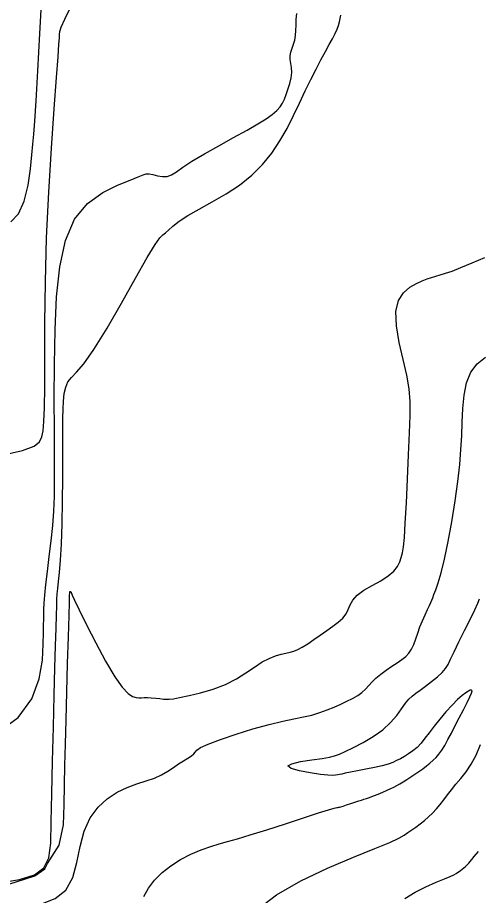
# Model space of a CAD drawing. Extents: x 2566142 to 2571431, y 418755 to 421584.
# Drawn here: x 2567182.2 to 2567284, y 419469.3 to 419663.5 of the extents above; entities that cross this region are included whole.
import ezdxf

# ---------------------------------------------------------------- set-up
doc = ezdxf.new("R2010")
doc.units = 0
doc.layers.add('Contour_ADS_Major', color=7, linetype='Continuous')
doc.layers.add('Contour_ADS_Minor', color=7, linetype='Continuous')

msp = doc.modelspace()

# ---------------------------------------------------------------- linework, layer by layer
at = {"layer": 'Contour_ADS_Major'}
for points in [[(2567177.48, 419505.21), (2567182.26, 419508.69), (2567185.33, 419512.81), (2567186.96, 419517.2), (2567187.63, 419521.39), (2567187.79, 419524.91), (2567187.86, 419527.44), (2567187.9, 419529.15), (2567187.93, 419530.37), (2567187.95, 419531.4), (2567187.98, 419532.55), (2567188.04, 419533.96), (2567188.17, 419535.76), (2567188.4, 419538.08), (2567188.75, 419540.99), (2567189.17, 419544.3), (2567189.59, 419547.77), (2567189.94, 419551.14), (2567190.17, 419554.29), (2567190.29, 419557.54), (2567190.33, 419561.34), (2567190.32, 419566.12), (2567190.28, 419572.19), (2567190.26, 419579.23), (2567190.3, 419586.8), (2567190.45, 419594.44), (2567190.77, 419601.72), (2567191.46, 419608.38), (2567192.71, 419614.19), (2567194.73, 419618.92), (2567197.62, 419622.41), (2567200.97, 419624.84), (2567204.27, 419626.46), (2567207.01, 419627.53), (2567208.83, 419628.27), (2567209.92, 419628.74), (2567210.6, 419628.96), (2567211.23, 419628.95), (2567212.06, 419628.77), (2567213.07, 419628.53), (2567214.15, 419628.35), (2567215.2, 419628.38), (2567216.17, 419628.72), (2567217.26, 419629.4), (2567218.68, 419630.41), (2567220.7, 419631.75), (2567223.43, 419633.37), (2567226.62, 419635.17), (2567229.89, 419636.97), (2567232.86, 419638.62), (2567235.26, 419640), (2567237.09, 419641.14), (2567238.45, 419642.11), (2567239.45, 419642.97), (2567240.17, 419643.78), (2567240.69, 419644.59), (2567241.11, 419645.47), (2567241.5, 419646.48), (2567241.91, 419647.64), (2567242.3, 419648.9), (2567242.61, 419650.17), (2567242.76, 419651.37), (2567242.71, 419652.44), (2567242.55, 419653.39), (2567242.39, 419654.26), (2567242.36, 419655.08), (2567242.52, 419655.9), (2567242.82, 419656.73), (2567243.16, 419657.6), (2567243.44, 419658.53), (2567243.6, 419659.54), (2567243.67, 419660.63), (2567243.7, 419661.81), (2567243.74, 419663.07), (2567243.86, 419664.42)], [(2567235.04, 419466.16), (2567239.35, 419469.42), (2567244.76, 419472.52), (2567250.68, 419475.33), (2567256.39, 419477.75), (2567261.14, 419479.68), (2567264.39, 419481.06), (2567266.39, 419481.99), (2567267.59, 419482.65), (2567268.43, 419483.21), (2567269.28, 419483.8), (2567270.18, 419484.44), (2567271.12, 419485.13), (2567272.06, 419485.88), (2567272.97, 419486.68), (2567273.86, 419487.54), (2567274.72, 419488.45), (2567275.56, 419489.42), (2567276.37, 419490.45), (2567277.19, 419491.54), (2567278.07, 419492.7), (2567279.03, 419493.91), (2567280.12, 419495.21), (2567281.27, 419496.66), (2567282.42, 419498.34), (2567283.49, 419500.34), (2567284.45, 419502.72)]]:
    msp.add_lwpolyline(points, dxfattribs=at)
at = {"layer": 'Contour_ADS_Minor'}
for points in [[(2567180.64, 419618.32), (2567182.37, 419620.1), (2567183.62, 419622.93), (2567184.46, 419626.43), (2567184.98, 419630.03), (2567185.31, 419633.17), (2567185.55, 419635.52), (2567185.75, 419637.71), (2567185.97, 419640.61), (2567186.26, 419645.08), (2567186.64, 419651.72), (2567187.11, 419660.03), (2567187.61, 419669.28), (2567188.1, 419678.72), (2567188.56, 419687.65), (2567189, 419695.71)], [(2567187.99, 419574.13), (2567188.12, 419577.2), (2567188.18, 419581.77), (2567188.19, 419588.11), (2567188.21, 419595.99), (2567188.31, 419605.01), (2567188.57, 419614.79), (2567189.04, 419624.89), (2567189.63, 419634.64), (2567190.24, 419643.33), (2567190.75, 419650.24), (2567191.1, 419654.86), (2567191.3, 419657.6), (2567191.4, 419659.04), (2567191.44, 419659.78), (2567191.51, 419660.41), (2567191.81, 419661.4), (2567192.6, 419663.17), (2567194.1, 419666.18)], [(2567178.14, 419472.12), (2567182.56, 419472.87), (2567185.88, 419473.91), (2567187.96, 419475.39), (2567189.04, 419477.61), (2567189.47, 419480.89), (2567189.61, 419485.57), (2567189.74, 419491.8), (2567189.9, 419499.05), (2567190.08, 419506.56), (2567190.26, 419513.62), (2567190.42, 419519.64), (2567190.55, 419524.54), (2567190.66, 419528.41), (2567190.74, 419531.31), (2567190.8, 419533.36), (2567190.85, 419534.83), (2567190.92, 419536.01), (2567191.04, 419537.22), (2567191.21, 419538.73), (2567191.43, 419540.74), (2567191.65, 419543.45), (2567191.84, 419547.02), (2567191.98, 419551.53), (2567192.08, 419556.57), (2567192.14, 419561.62), (2567192.17, 419566.17), (2567192.18, 419569.81), (2567192.18, 419572.65), (2567192.19, 419574.93), (2567192.23, 419576.88), (2567192.31, 419578.69), (2567192.48, 419580.34), (2567192.79, 419581.78), (2567193.29, 419582.96), (2567194.05, 419583.9), (2567195.18, 419585.05), (2567196.8, 419586.93), (2567199.03, 419590.09), (2567201.92, 419594.8), (2567205.13, 419600.37), (2567208.24, 419605.89), (2567210.81, 419610.43), (2567212.55, 419613.29), (2567213.61, 419614.79), (2567214.27, 419615.47), (2567214.82, 419615.89), (2567215.5, 419616.5), (2567216.46, 419617.36), (2567217.84, 419618.45), (2567219.75, 419619.71), (2567222.27, 419621.14), (2567225.19, 419622.73), (2567228.26, 419624.5), (2567231.23, 419626.47), (2567233.9, 419628.65), (2567236.25, 419631.01), (2567238.32, 419633.54), (2567240.13, 419636.22), (2567241.73, 419639), (2567243.15, 419641.83), (2567244.47, 419644.62), (2567245.71, 419647.3), (2567246.94, 419649.81), (2567248.11, 419652.11), (2567249.21, 419654.18), (2567250.2, 419655.99), (2567251.05, 419657.54), (2567251.76, 419658.85), (2567252.34, 419659.96), (2567252.78, 419660.93), (2567253.1, 419661.78), (2567253.31, 419662.56), (2567253.47, 419663.3), (2567253.6, 419664.04)], [(2567193.68, 419536.37), (2567193.68, 419536.39), (2567193.68, 419536.42), (2567193.68, 419536.45), (2567193.69, 419536.49), (2567193.71, 419536.52), (2567193.76, 419536.52), (2567193.82, 419536.5), (2567193.9, 419536.45), (2567193.97, 419536.39), (2567194.02, 419536.33), (2567194.06, 419536.22), (2567194.24, 419535.77), (2567194.75, 419534.65), (2567195.76, 419532.52), (2567197.39, 419529.21), (2567199.43, 419525.2), (2567201.6, 419521.15), (2567203.62, 419517.7), (2567205.28, 419515.37), (2567206.57, 419514.01), (2567207.57, 419513.35), (2567208.35, 419513.11), (2567208.98, 419513.03), (2567209.54, 419513.04), (2567210.13, 419513.07), (2567210.84, 419513.08), (2567211.71, 419513.04), (2567212.68, 419512.95), (2567213.62, 419512.85), (2567214.43, 419512.75), (2567215.06, 419512.7), (2567215.69, 419512.72), (2567216.58, 419512.84), (2567217.97, 419513.1), (2567220.04, 419513.52), (2567222.6, 419514.13), (2567225.37, 419514.94), (2567228.08, 419515.97), (2567230.5, 419517.21), (2567232.63, 419518.56), (2567234.52, 419519.85), (2567236.22, 419520.96), (2567237.77, 419521.76), (2567239.17, 419522.31), (2567240.41, 419522.67), (2567241.47, 419522.91), (2567242.38, 419523.12), (2567243.22, 419523.36), (2567244.08, 419523.71), (2567245.08, 419524.24), (2567246.28, 419524.99), (2567247.63, 419525.91), (2567249.06, 419526.92), (2567250.48, 419527.93), (2567251.82, 419528.87), (2567253.02, 419529.77), (2567254.02, 419530.66), (2567254.77, 419531.58), (2567255.25, 419532.57), (2567255.67, 419533.6), (2567256.24, 419534.67), (2567257.2, 419535.75), (2567258.69, 419536.82), (2567260.53, 419537.88), (2567262.42, 419538.94), (2567264.07, 419539.99), (2567265.29, 419541.04), (2567266.09, 419542.08), (2567266.61, 419543.1), (2567266.95, 419544.09), (2567267.21, 419545.11), (2567267.43, 419546.46), (2567267.63, 419548.53), (2567267.83, 419551.69), (2567268.07, 419556.15), (2567268.31, 419561.41), (2567268.54, 419566.8), (2567268.75, 419571.65), (2567268.88, 419575.49), (2567268.89, 419578.59), (2567268.69, 419581.4), (2567268.19, 419584.39), (2567267.39, 419587.88), (2567266.52, 419591.64), (2567265.86, 419595.3), (2567265.73, 419598.48), (2567266.31, 419600.91), (2567267.44, 419602.65), (2567268.86, 419603.86), (2567270.3, 419604.69), (2567271.55, 419605.29), (2567272.64, 419605.72), (2567273.62, 419606.05), (2567274.56, 419606.32), (2567275.54, 419606.59), (2567276.7, 419606.94), (2567278.18, 419607.45), (2567280.12, 419608.2), (2567282.6, 419609.24), (2567285.4, 419610.47)], [(2567196.86, 419483.57), (2567198.2, 419486.46), (2567199.95, 419488.83), (2567201.99, 419490.71), (2567204.17, 419492.15), (2567206.38, 419493.2), (2567208.53, 419493.99), (2567210.56, 419494.64), (2567212.4, 419495.28), (2567213.99, 419496.02), (2567215.37, 419496.83), (2567216.61, 419497.65), (2567217.75, 419498.42), (2567218.83, 419499.09), (2567219.8, 419499.67), (2567220.59, 419500.17), (2567221.14, 419500.61), (2567221.43, 419501.02), (2567221.8, 419501.47), (2567222.61, 419502.03), (2567224.25, 419502.81), (2567226.97, 419503.83), (2567230.43, 419505), (2567234.17, 419506.15), (2567237.73, 419507.14), (2567240.74, 419507.86), (2567243.22, 419508.38), (2567245.33, 419508.8), (2567247.2, 419509.23), (2567248.94, 419509.75), (2567250.58, 419510.36), (2567252.13, 419511), (2567253.59, 419511.66), (2567254.95, 419512.29), (2567256.2, 419512.92), (2567257.32, 419513.56), (2567258.27, 419514.24), (2567259.05, 419514.96), (2567259.76, 419515.74), (2567260.49, 419516.55), (2567261.36, 419517.41), (2567262.43, 419518.29), (2567263.64, 419519.17), (2567264.88, 419520.02), (2567266.05, 419520.8), (2567267.07, 419521.51), (2567267.93, 419522.2), (2567268.64, 419522.94), (2567269.23, 419523.81), (2567269.72, 419524.86), (2567270.15, 419526.06), (2567270.58, 419527.37), (2567271.06, 419528.73), (2567271.61, 419530.1), (2567272.2, 419531.41), (2567272.76, 419532.56), (2567273.21, 419533.48), (2567273.51, 419534.13), (2567273.72, 419534.63), (2567273.91, 419535.15), (2567274.18, 419535.86), (2567274.58, 419536.91), (2567275.11, 419538.48), (2567275.75, 419540.69), (2567276.48, 419543.7), (2567277.28, 419547.58), (2567278.09, 419552), (2567278.83, 419556.58), (2567279.44, 419560.9), (2567279.86, 419564.67), (2567280.14, 419567.97), (2567280.31, 419571.01), (2567280.44, 419573.98), (2567280.58, 419577.01), (2567280.85, 419579.99), (2567281.38, 419582.74), (2567282.29, 419585.08), (2567283.69, 419586.91), (2567285.55, 419588.38)], [(2567178.67, 419566.74), (2567183.25, 419567.76), (2567185.82, 419568.71), (2567187.03, 419569.68), (2567187.5, 419570.77), (2567187.79, 419572.13), (2567187.99, 419574.13)], [(2567175.74, 419470.39), (2567183.69, 419472.93), (2567185.94, 419473.68), (2567188.19, 419475.2), (2567188.75, 419476.36), (2567191.35, 419480.45), (2567192.31, 419484.9), (2567192.48, 419489.39), (2567192.53, 419493.72), (2567192.61, 419498.09), (2567192.72, 419502.8), (2567192.87, 419508.15), (2567193.04, 419514.29), (2567193.22, 419520.66), (2567193.39, 419526.54), (2567193.53, 419531.22), (2567193.61, 419534.18), (2567193.66, 419535.7), (2567193.67, 419536.27), (2567193.68, 419536.35), (2567193.68, 419536.36), (2567193.68, 419536.37)], [(2567250.73, 419495.91), (2567249.11, 419496.1), (2567246.85, 419496.44), (2567244.48, 419496.9), (2567242.62, 419497.43), (2567241.9, 419497.96), (2567242.74, 419498.46), (2567244.71, 419498.91), (2567247.16, 419499.3), (2567249.44, 419499.62), (2567251.07, 419499.89), (2567252.23, 419500.18), (2567253.28, 419500.58), (2567254.58, 419501.18), (2567256.38, 419502.05), (2567258.53, 419503.16), (2567260.77, 419504.48), (2567262.85, 419505.97), (2567264.57, 419507.56), (2567265.94, 419509.15), (2567267.02, 419510.62), (2567267.9, 419511.84), (2567268.65, 419512.75), (2567269.36, 419513.43), (2567270.14, 419514.05), (2567271.11, 419514.75), (2567272.32, 419515.63), (2567273.66, 419516.63), (2567274.94, 419517.68), (2567276.01, 419518.65), (2567276.76, 419519.52), (2567277.31, 419520.42), (2567277.86, 419521.58), (2567278.61, 419523.2), (2567279.67, 419525.39), (2567280.91, 419527.9), (2567282.15, 419530.39), (2567283.19, 419532.49), (2567283.87, 419533.96), (2567284.27, 419534.9)], [(2567210.05, 419469.11), (2567211.1, 419470.94), (2567212.45, 419472.7), (2567214.09, 419474.37), (2567216.01, 419475.9), (2567218.18, 419477.26), (2567220.48, 419478.43), (2567222.75, 419479.4), (2567224.85, 419480.17), (2567226.7, 419480.75), (2567228.56, 419481.27), (2567230.75, 419481.87), (2567233.59, 419482.7), (2567237.26, 419483.86), (2567241.37, 419485.19), (2567245.34, 419486.5), (2567248.64, 419487.57), (2567250.84, 419488.26), (2567252.09, 419488.63), (2567252.7, 419488.77), (2567252.96, 419488.8), (2567253.12, 419488.82), (2567253.31, 419488.86), (2567253.61, 419488.94), (2567254.11, 419489.1), (2567254.87, 419489.35), (2567255.78, 419489.65), (2567256.72, 419489.95), (2567257.55, 419490.22), (2567258.18, 419490.42), (2567258.7, 419490.58), (2567259.23, 419490.76), (2567259.9, 419490.99), (2567260.78, 419491.33), (2567261.81, 419491.73), (2567262.86, 419492.16), (2567263.83, 419492.58), (2567264.64, 419492.95), (2567265.31, 419493.29), (2567265.94, 419493.64), (2567266.6, 419494.02), (2567267.34, 419494.47), (2567268.16, 419494.97), (2567269.03, 419495.52), (2567269.92, 419496.11), (2567270.82, 419496.73), (2567271.69, 419497.36), (2567272.51, 419498), (2567273.28, 419498.61), (2567273.98, 419499.21), (2567274.63, 419499.84), (2567275.26, 419500.55), (2567275.88, 419501.43), (2567276.54, 419502.51), (2567277.25, 419503.79), (2567278.02, 419505.25), (2567278.86, 419506.88), (2567279.78, 419508.63), (2567280.69, 419510.38), (2567281.51, 419511.97), (2567282.13, 419513.24), (2567282.49, 419514.09), (2567282.6, 419514.55), (2567282.49, 419514.72), (2567282.21, 419514.69), (2567281.78, 419514.52), (2567281.19, 419514.17), (2567280.4, 419513.57), (2567279.4, 419512.66), (2567278.18, 419511.4), (2567276.83, 419509.9), (2567275.46, 419508.3), (2567274.2, 419506.73), (2567273.12, 419505.32), (2567272.18, 419504.08), (2567271.32, 419503), (2567270.45, 419502.06), (2567269.53, 419501.27), (2567268.58, 419500.61), (2567267.64, 419500.04), (2567266.75, 419499.56), (2567265.93, 419499.14), (2567265.07, 419498.75), (2567264.05, 419498.39), (2567262.73, 419498.01), (2567261.04, 419497.62), (2567259.14, 419497.22), (2567257.29, 419496.86), (2567255.71, 419496.55), (2567254.58, 419496.33), (2567253.83, 419496.17), (2567253.31, 419496.06), (2567252.9, 419495.97), (2567252.45, 419495.89), (2567251.79, 419495.86), (2567250.73, 419495.91)], [(2567179.75, 419465.01), (2567183.64, 419466.28), (2567187.28, 419467.35), (2567190.43, 419468.63), (2567192.83, 419470.5), (2567194.35, 419473.25), (2567195.27, 419476.61), (2567195.98, 419480.17), (2567196.86, 419483.57)], [(2567267.75, 419468.64), (2567270, 419470.04), (2567272.39, 419471.25), (2567274.65, 419472.23), (2567276.52, 419472.99), (2567277.79, 419473.53), (2567278.58, 419473.9), (2567279.05, 419474.16), (2567279.38, 419474.38), (2567279.71, 419474.61), (2567280.07, 419474.86), (2567280.43, 419475.13), (2567280.8, 419475.42), (2567281.16, 419475.74), (2567281.51, 419476.07), (2567281.85, 419476.43), (2567282.17, 419476.81), (2567282.52, 419477.25), (2567283.08, 419477.92), (2567284.04, 419479.04)]]:
    msp.add_lwpolyline(points, dxfattribs=at)

doc.saveas('drawing.dxf')
